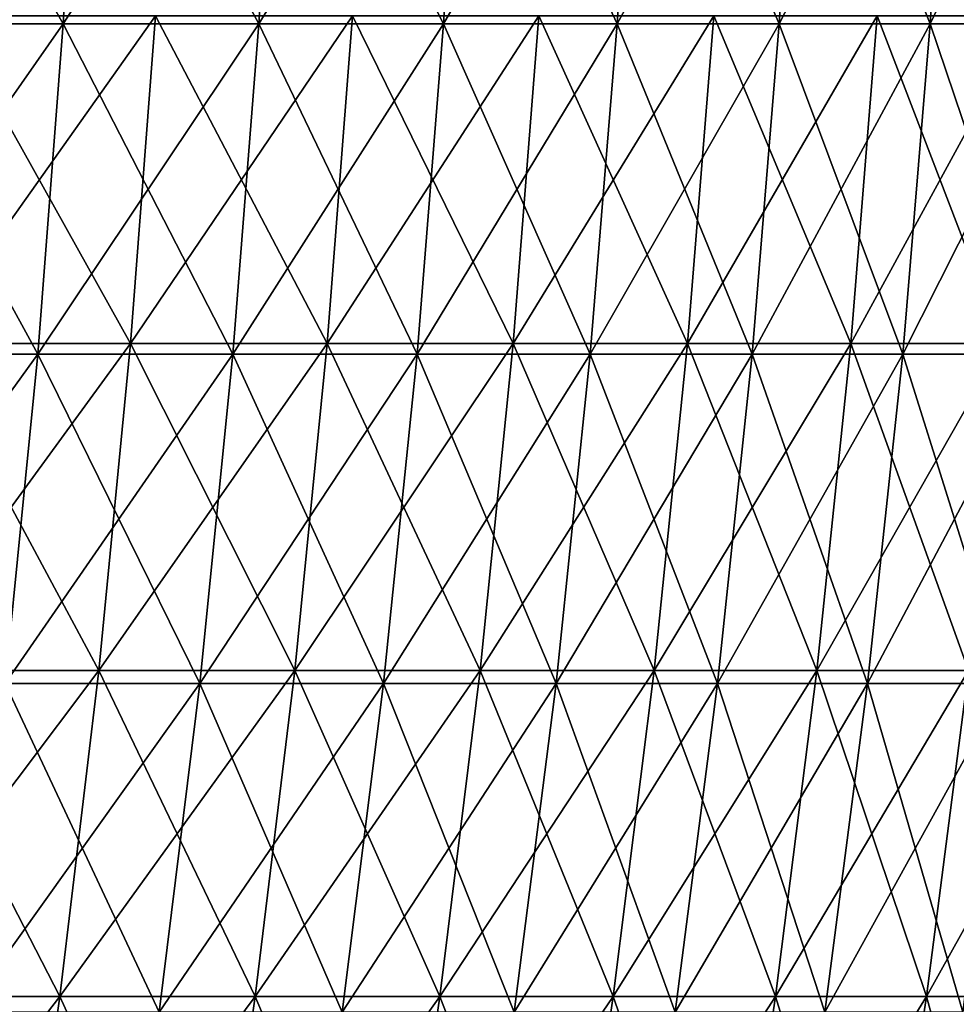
# Model space of a CAD drawing. Header units: millimetres. Extents: x -250 to 250, y 3898 to 4150.
# Tile 555 of 558: x 213 to 231, y 4113 to 4131. Entities that reach past the tile are written whole.
import ezdxf

# ---------------------------------------------------------------- set-up
doc = ezdxf.new("R2010")
doc.units = ezdxf.units.MM
doc.header["$LTSCALE"] = 5.599365
for name, color, linetype in [('2', 7, 'CONTINUOUS'), ('3', 7, 'CONTINUOUS'), ('4', 7, 'CONTINUOUS'), ('5', 7, 'CONTINUOUS')]:
    doc.layers.add(name, color=color, linetype=linetype)

msp = doc.modelspace()

# ---------------------------------------------------------------- linework, layer by layer
at = {"layer": '2', "color": 251, "linetype": 'Continuous', "true_color": 0x504f50}
for points in [[(215.43, 4125.107, -124.379), (211.498, 4125.107, -130.954), (215.901, 4131.318, -124.65), (215.43, 4125.107, -124.379)], [(215.901, 4131.318, -124.65), (211.498, 4125.107, -130.954), (211.96, 4131.318, -131.24), (215.901, 4131.318, -124.65)], [(219.158, 4125.107, -117.686), (215.43, 4125.107, -124.379), (219.637, 4131.318, -117.943), (219.158, 4125.107, -117.686)], [(219.637, 4131.318, -117.943), (215.43, 4125.107, -124.379), (215.901, 4131.318, -124.65), (219.637, 4131.318, -117.943)], [(222.679, 4125.107, -110.881), (219.158, 4125.107, -117.686), (223.165, 4131.318, -111.123), (222.679, 4125.107, -110.881)], [(223.165, 4131.318, -111.123), (219.158, 4125.107, -117.686), (219.637, 4131.318, -117.943), (223.165, 4131.318, -111.123)], [(225.988, 4125.107, -103.971), (222.679, 4125.107, -110.881), (226.481, 4131.318, -104.198), (225.988, 4125.107, -103.971)], [(226.481, 4131.318, -104.198), (222.679, 4125.107, -110.881), (223.165, 4131.318, -111.123), (226.481, 4131.318, -104.198)], [(229.082, 4125.107, -96.962), (225.988, 4125.107, -103.971), (229.583, 4131.318, -97.174), (229.082, 4125.107, -96.962)], [(229.583, 4131.318, -97.174), (225.988, 4125.107, -103.971), (226.481, 4131.318, -104.198), (229.583, 4131.318, -97.174)], [(231.96, 4125.107, -89.862), (229.082, 4125.107, -96.962), (232.466, 4131.318, -90.058), (231.96, 4125.107, -89.862)], [(232.466, 4131.318, -90.058), (229.082, 4125.107, -96.962), (229.583, 4131.318, -97.174), (232.466, 4131.318, -90.058)], [(214.826, 4118.911, -124.03), (210.904, 4118.911, -130.586), (215.43, 4125.107, -124.379), (214.826, 4118.911, -124.03)], [(215.43, 4125.107, -124.379), (210.904, 4118.911, -130.586), (211.498, 4125.107, -130.954), (215.43, 4125.107, -124.379)], [(218.543, 4118.911, -117.355), (214.826, 4118.911, -124.03), (219.158, 4125.107, -117.686), (218.543, 4118.911, -117.355)], [(219.158, 4125.107, -117.686), (214.826, 4118.911, -124.03), (215.43, 4125.107, -124.379), (219.158, 4125.107, -117.686)], [(222.054, 4118.911, -110.57), (218.543, 4118.911, -117.355), (222.679, 4125.107, -110.881), (222.054, 4118.911, -110.57)], [(222.679, 4125.107, -110.881), (218.543, 4118.911, -117.355), (219.158, 4125.107, -117.686), (222.679, 4125.107, -110.881)], [(225.353, 4118.911, -103.679), (222.054, 4118.911, -110.57), (225.988, 4125.107, -103.971), (225.353, 4118.911, -103.679)], [(225.988, 4125.107, -103.971), (222.054, 4118.911, -110.57), (222.679, 4125.107, -110.881), (225.988, 4125.107, -103.971)], [(228.439, 4118.911, -96.69), (225.353, 4118.911, -103.679), (229.082, 4125.107, -96.962), (228.439, 4118.911, -96.69)], [(229.082, 4125.107, -96.962), (225.353, 4118.911, -103.679), (225.988, 4125.107, -103.971), (229.082, 4125.107, -96.962)], [(231.308, 4118.911, -89.609), (228.439, 4118.911, -96.69), (231.96, 4125.107, -89.862), (231.308, 4118.911, -89.609)], [(231.96, 4125.107, -89.862), (228.439, 4118.911, -96.69), (229.082, 4125.107, -96.962), (231.96, 4125.107, -89.862)], [(214.087, 4112.734, -123.603), (210.18, 4112.734, -130.138), (214.826, 4118.911, -124.03), (214.087, 4112.734, -123.603)], [(214.826, 4118.911, -124.03), (210.18, 4112.734, -130.138), (210.904, 4118.911, -130.586), (214.826, 4118.911, -124.03)], [(217.792, 4112.734, -116.952), (214.087, 4112.734, -123.603), (218.543, 4118.911, -117.355), (217.792, 4112.734, -116.952)], [(218.543, 4118.911, -117.355), (214.087, 4112.734, -123.603), (214.826, 4118.911, -124.03), (218.543, 4118.911, -117.355)], [(221.291, 4112.734, -110.19), (217.792, 4112.734, -116.952), (222.054, 4118.911, -110.57), (221.291, 4112.734, -110.19)], [(222.054, 4118.911, -110.57), (217.792, 4112.734, -116.952), (218.543, 4118.911, -117.355), (222.054, 4118.911, -110.57)], [(224.579, 4112.734, -103.323), (221.291, 4112.734, -110.19), (225.353, 4118.911, -103.679), (224.579, 4112.734, -103.323)], [(225.353, 4118.911, -103.679), (221.291, 4112.734, -110.19), (222.054, 4118.911, -110.57), (225.353, 4118.911, -103.679)], [(227.654, 4112.734, -96.358), (224.579, 4112.734, -103.323), (228.439, 4118.911, -96.69), (227.654, 4112.734, -96.358)], [(228.439, 4118.911, -96.69), (224.579, 4112.734, -103.323), (225.353, 4118.911, -103.679), (228.439, 4118.911, -96.69)], [(230.514, 4112.734, -89.301), (227.654, 4112.734, -96.358), (231.308, 4118.911, -89.609), (230.514, 4112.734, -89.301)], [(231.308, 4118.911, -89.609), (227.654, 4112.734, -96.358), (228.439, 4118.911, -96.69), (231.308, 4118.911, -89.609)], [(233.154, 4112.734, -82.16), (230.514, 4112.734, -89.301), (233.958, 4118.911, -82.444), (233.154, 4112.734, -82.16)], [(233.958, 4118.911, -82.444), (230.514, 4112.734, -89.301), (231.308, 4118.911, -89.609), (233.958, 4118.911, -82.444)], [(213.216, 4106.581, -123.1), (209.324, 4106.581, -129.608), (214.087, 4112.734, -123.603), (213.216, 4106.581, -123.1)], [(214.087, 4112.734, -123.603), (209.324, 4106.581, -129.608), (210.18, 4112.734, -130.138), (214.087, 4112.734, -123.603)], [(216.906, 4106.581, -116.476), (213.216, 4106.581, -123.1), (217.792, 4112.734, -116.952), (216.906, 4106.581, -116.476)], [(217.792, 4112.734, -116.952), (213.216, 4106.581, -123.1), (214.087, 4112.734, -123.603), (217.792, 4112.734, -116.952)], [(220.39, 4106.581, -109.741), (216.906, 4106.581, -116.476), (221.291, 4112.734, -110.19), (220.39, 4106.581, -109.741)], [(221.291, 4112.734, -110.19), (216.906, 4106.581, -116.476), (217.792, 4112.734, -116.952), (221.291, 4112.734, -110.19)], [(223.665, 4106.581, -102.902), (220.39, 4106.581, -109.741), (224.579, 4112.734, -103.323), (223.665, 4106.581, -102.902)], [(224.579, 4112.734, -103.323), (220.39, 4106.581, -109.741), (221.291, 4112.734, -110.19), (224.579, 4112.734, -103.323)], [(226.728, 4106.581, -95.966), (223.665, 4106.581, -102.902), (227.654, 4112.734, -96.358), (226.728, 4106.581, -95.966)], [(227.654, 4112.734, -96.358), (223.665, 4106.581, -102.902), (224.579, 4112.734, -103.323), (227.654, 4112.734, -96.358)], [(229.575, 4106.581, -88.938), (226.728, 4106.581, -95.966), (230.514, 4112.734, -89.301), (229.575, 4106.581, -88.938)], [(230.514, 4112.734, -89.301), (226.728, 4106.581, -95.966), (227.654, 4112.734, -96.358), (230.514, 4112.734, -89.301)], [(232.205, 4106.581, -81.826), (229.575, 4106.581, -88.938), (233.154, 4112.734, -82.16), (232.205, 4106.581, -81.826)], [(233.154, 4112.734, -82.16), (229.575, 4106.581, -88.938), (230.514, 4112.734, -89.301), (233.154, 4112.734, -82.16)]]:
    msp.add_3dface(points, dxfattribs=at)
at = {"layer": '3', "color": 251, "linetype": 'Continuous', "true_color": 0x504f50}
for points in [[(211.498, 4125.107, 130.954), (215.43, 4125.107, 124.379), (211.96, 4131.318, 131.24), (211.498, 4125.107, 130.954)], [(211.96, 4131.318, 131.24), (215.43, 4125.107, 124.379), (215.901, 4131.318, 124.65), (211.96, 4131.318, 131.24)], [(215.43, 4125.107, 124.379), (219.158, 4125.107, 117.686), (215.901, 4131.318, 124.65), (215.43, 4125.107, 124.379)], [(215.901, 4131.318, 124.65), (219.158, 4125.107, 117.686), (219.637, 4131.318, 117.943), (215.901, 4131.318, 124.65)], [(219.158, 4125.107, 117.686), (222.679, 4125.107, 110.881), (219.637, 4131.318, 117.943), (219.158, 4125.107, 117.686)], [(219.637, 4131.318, 117.943), (222.679, 4125.107, 110.881), (223.165, 4131.318, 111.123), (219.637, 4131.318, 117.943)], [(222.679, 4125.107, 110.881), (225.988, 4125.107, 103.971), (223.165, 4131.318, 111.123), (222.679, 4125.107, 110.881)], [(223.165, 4131.318, 111.123), (225.988, 4125.107, 103.971), (226.481, 4131.318, 104.198), (223.165, 4131.318, 111.123)], [(225.988, 4125.107, 103.971), (229.082, 4125.107, 96.962), (226.481, 4131.318, 104.198), (225.988, 4125.107, 103.971)], [(226.481, 4131.318, 104.198), (229.082, 4125.107, 96.962), (229.583, 4131.318, 97.174), (226.481, 4131.318, 104.198)], [(229.082, 4125.107, 96.962), (231.96, 4125.107, 89.862), (229.583, 4131.318, 97.174), (229.082, 4125.107, 96.962)], [(229.583, 4131.318, 97.174), (231.96, 4125.107, 89.862), (232.466, 4131.318, 90.058), (229.583, 4131.318, 97.174)], [(210.904, 4118.911, 130.586), (214.826, 4118.911, 124.03), (211.498, 4125.107, 130.954), (210.904, 4118.911, 130.586)], [(211.498, 4125.107, 130.954), (214.826, 4118.911, 124.03), (215.43, 4125.107, 124.379), (211.498, 4125.107, 130.954)], [(214.826, 4118.911, 124.03), (218.543, 4118.911, 117.355), (215.43, 4125.107, 124.379), (214.826, 4118.911, 124.03)], [(215.43, 4125.107, 124.379), (218.543, 4118.911, 117.355), (219.158, 4125.107, 117.686), (215.43, 4125.107, 124.379)], [(218.543, 4118.911, 117.355), (222.054, 4118.911, 110.57), (219.158, 4125.107, 117.686), (218.543, 4118.911, 117.355)], [(219.158, 4125.107, 117.686), (222.054, 4118.911, 110.57), (222.679, 4125.107, 110.881), (219.158, 4125.107, 117.686)], [(222.054, 4118.911, 110.57), (225.353, 4118.911, 103.679), (222.679, 4125.107, 110.881), (222.054, 4118.911, 110.57)], [(222.679, 4125.107, 110.881), (225.353, 4118.911, 103.679), (225.988, 4125.107, 103.971), (222.679, 4125.107, 110.881)], [(225.353, 4118.911, 103.679), (228.439, 4118.911, 96.69), (225.988, 4125.107, 103.971), (225.353, 4118.911, 103.679)], [(225.988, 4125.107, 103.971), (228.439, 4118.911, 96.69), (229.082, 4125.107, 96.962), (225.988, 4125.107, 103.971)], [(228.439, 4118.911, 96.69), (231.308, 4118.911, 89.609), (229.082, 4125.107, 96.962), (228.439, 4118.911, 96.69)], [(229.082, 4125.107, 96.962), (231.308, 4118.911, 89.609), (231.96, 4125.107, 89.862), (229.082, 4125.107, 96.962)], [(210.18, 4112.734, 130.138), (214.087, 4112.734, 123.603), (210.904, 4118.911, 130.586), (210.18, 4112.734, 130.138)], [(210.904, 4118.911, 130.586), (214.087, 4112.734, 123.603), (214.826, 4118.911, 124.03), (210.904, 4118.911, 130.586)], [(214.087, 4112.734, 123.603), (217.792, 4112.734, 116.952), (214.826, 4118.911, 124.03), (214.087, 4112.734, 123.603)], [(214.826, 4118.911, 124.03), (217.792, 4112.734, 116.952), (218.543, 4118.911, 117.355), (214.826, 4118.911, 124.03)], [(217.792, 4112.734, 116.952), (221.291, 4112.734, 110.19), (218.543, 4118.911, 117.355), (217.792, 4112.734, 116.952)], [(218.543, 4118.911, 117.355), (221.291, 4112.734, 110.19), (222.054, 4118.911, 110.57), (218.543, 4118.911, 117.355)], [(221.291, 4112.734, 110.19), (224.579, 4112.734, 103.323), (222.054, 4118.911, 110.57), (221.291, 4112.734, 110.19)], [(222.054, 4118.911, 110.57), (224.579, 4112.734, 103.323), (225.353, 4118.911, 103.679), (222.054, 4118.911, 110.57)], [(224.579, 4112.734, 103.323), (227.654, 4112.734, 96.358), (225.353, 4118.911, 103.679), (224.579, 4112.734, 103.323)], [(225.353, 4118.911, 103.679), (227.654, 4112.734, 96.358), (228.439, 4118.911, 96.69), (225.353, 4118.911, 103.679)], [(227.654, 4112.734, 96.358), (230.514, 4112.734, 89.301), (228.439, 4118.911, 96.69), (227.654, 4112.734, 96.358)], [(228.439, 4118.911, 96.69), (230.514, 4112.734, 89.301), (231.308, 4118.911, 89.609), (228.439, 4118.911, 96.69)], [(230.514, 4112.734, 89.301), (233.154, 4112.734, 82.16), (231.308, 4118.911, 89.609), (230.514, 4112.734, 89.301)], [(210.18, 4112.734, 130.138), (213.216, 4106.581, 123.1), (214.087, 4112.734, 123.603), (210.18, 4112.734, 130.138)], [(213.216, 4106.581, 123.1), (216.906, 4106.581, 116.476), (214.087, 4112.734, 123.603), (213.216, 4106.581, 123.1)], [(214.087, 4112.734, 123.603), (216.906, 4106.581, 116.476), (217.792, 4112.734, 116.952), (214.087, 4112.734, 123.603)], [(216.906, 4106.581, 116.476), (220.39, 4106.581, 109.741), (217.792, 4112.734, 116.952), (216.906, 4106.581, 116.476)], [(217.792, 4112.734, 116.952), (220.39, 4106.581, 109.741), (221.291, 4112.734, 110.19), (217.792, 4112.734, 116.952)], [(220.39, 4106.581, 109.741), (223.665, 4106.581, 102.902), (221.291, 4112.734, 110.19), (220.39, 4106.581, 109.741)], [(221.291, 4112.734, 110.19), (223.665, 4106.581, 102.902), (224.579, 4112.734, 103.323), (221.291, 4112.734, 110.19)], [(223.665, 4106.581, 102.902), (226.728, 4106.581, 95.966), (224.579, 4112.734, 103.323), (223.665, 4106.581, 102.902)], [(224.579, 4112.734, 103.323), (226.728, 4106.581, 95.966), (227.654, 4112.734, 96.358), (224.579, 4112.734, 103.323)], [(226.728, 4106.581, 95.966), (229.575, 4106.581, 88.938), (227.654, 4112.734, 96.358), (226.728, 4106.581, 95.966)], [(227.654, 4112.734, 96.358), (229.575, 4106.581, 88.938), (230.514, 4112.734, 89.301), (227.654, 4112.734, 96.358)], [(229.575, 4106.581, 88.938), (232.205, 4106.581, 81.826), (230.514, 4112.734, 89.301), (229.575, 4106.581, 88.938)], [(230.514, 4112.734, 89.301), (232.205, 4106.581, 81.826), (233.154, 4112.734, 82.16), (230.514, 4112.734, 89.301)]]:
    msp.add_3dface(points, dxfattribs=at)
at = {"layer": '4', "color": 155, "linetype": 'Continuous', "true_color": 0x4a708c}
for points in [[(214.154, 4131.167, 123.642), (210.245, 4131.167, 130.178), (214.499, 4137.44, 123.841), (214.154, 4131.167, 123.642)], [(214.499, 4137.44, 123.841), (210.245, 4131.167, 130.178), (210.583, 4137.44, 130.388), (214.499, 4137.44, 123.841)], [(217.86, 4131.167, 116.988), (214.154, 4131.167, 123.642), (218.211, 4137.44, 117.177), (217.86, 4131.167, 116.988)], [(218.211, 4137.44, 117.177), (214.154, 4131.167, 123.642), (214.499, 4137.44, 123.841), (218.211, 4137.44, 117.177)], [(221.359, 4131.167, 110.224), (217.86, 4131.167, 116.988), (221.716, 4137.44, 110.401), (221.359, 4131.167, 110.224)], [(221.716, 4137.44, 110.401), (217.86, 4131.167, 116.988), (218.211, 4137.44, 117.177), (221.716, 4137.44, 110.401)], [(224.649, 4131.167, 103.355), (221.359, 4131.167, 110.224), (225.01, 4137.44, 103.521), (224.649, 4131.167, 103.355)], [(225.01, 4137.44, 103.521), (221.359, 4131.167, 110.224), (221.716, 4137.44, 110.401), (225.01, 4137.44, 103.521)], [(227.725, 4131.167, 96.388), (224.649, 4131.167, 103.355), (228.091, 4137.44, 96.543), (227.725, 4131.167, 96.388)], [(228.091, 4137.44, 96.543), (224.649, 4131.167, 103.355), (225.01, 4137.44, 103.521), (228.091, 4137.44, 96.543)], [(230.585, 4131.167, 89.329), (227.725, 4131.167, 96.388), (230.956, 4137.44, 89.473), (230.585, 4131.167, 89.329)], [(230.956, 4137.44, 89.473), (227.725, 4131.167, 96.388), (228.091, 4137.44, 96.543), (230.956, 4137.44, 89.473)], [(233.227, 4131.167, 82.186), (230.585, 4131.167, 89.329), (233.602, 4137.44, 82.318), (233.227, 4131.167, 82.186)], [(233.602, 4137.44, 82.318), (230.585, 4131.167, 89.329), (230.956, 4137.44, 89.473), (233.602, 4137.44, 82.318)], [(213.672, 4124.906, 123.364), (209.772, 4124.906, 129.885), (214.154, 4131.167, 123.642), (213.672, 4124.906, 123.364)], [(214.154, 4131.167, 123.642), (209.772, 4124.906, 129.885), (210.245, 4131.167, 130.178), (214.154, 4131.167, 123.642)], [(217.37, 4124.906, 116.725), (213.672, 4124.906, 123.364), (217.86, 4131.167, 116.988), (217.37, 4124.906, 116.725)], [(217.86, 4131.167, 116.988), (213.672, 4124.906, 123.364), (214.154, 4131.167, 123.642), (217.86, 4131.167, 116.988)], [(220.861, 4124.906, 109.976), (217.37, 4124.906, 116.725), (221.359, 4131.167, 110.224), (220.861, 4124.906, 109.976)], [(221.359, 4131.167, 110.224), (217.37, 4124.906, 116.725), (217.86, 4131.167, 116.988), (221.359, 4131.167, 110.224)], [(224.143, 4124.906, 103.122), (220.861, 4124.906, 109.976), (224.649, 4131.167, 103.355), (224.143, 4124.906, 103.122)], [(224.649, 4131.167, 103.355), (220.861, 4124.906, 109.976), (221.359, 4131.167, 110.224), (224.649, 4131.167, 103.355)], [(227.212, 4124.906, 96.171), (224.143, 4124.906, 103.122), (227.725, 4131.167, 96.388), (227.212, 4124.906, 96.171)], [(227.725, 4131.167, 96.388), (224.143, 4124.906, 103.122), (224.649, 4131.167, 103.355), (227.725, 4131.167, 96.388)], [(230.066, 4124.906, 89.128), (227.212, 4124.906, 96.171), (230.585, 4131.167, 89.329), (230.066, 4124.906, 89.128)], [(230.585, 4131.167, 89.329), (227.212, 4124.906, 96.171), (227.725, 4131.167, 96.388), (230.585, 4131.167, 89.329)], [(232.702, 4124.906, 82.001), (230.066, 4124.906, 89.128), (233.227, 4131.167, 82.186), (232.702, 4124.906, 82.001)], [(233.227, 4131.167, 82.186), (230.066, 4124.906, 89.128), (230.585, 4131.167, 89.329), (233.227, 4131.167, 82.186)], [(213.053, 4118.661, 123.006), (209.164, 4118.661, 129.509), (213.672, 4124.906, 123.364), (213.053, 4118.661, 123.006)], [(213.672, 4124.906, 123.364), (209.164, 4118.661, 129.509), (209.772, 4124.906, 129.885), (213.672, 4124.906, 123.364)], [(216.739, 4118.661, 116.387), (213.053, 4118.661, 123.006), (217.37, 4124.906, 116.725), (216.739, 4118.661, 116.387)], [(217.37, 4124.906, 116.725), (213.053, 4118.661, 123.006), (213.672, 4124.906, 123.364), (217.37, 4124.906, 116.725)], [(220.221, 4118.661, 109.657), (216.739, 4118.661, 116.387), (220.861, 4124.906, 109.976), (220.221, 4118.661, 109.657)], [(220.861, 4124.906, 109.976), (216.739, 4118.661, 116.387), (217.37, 4124.906, 116.725), (220.861, 4124.906, 109.976)], [(223.493, 4118.661, 102.823), (220.221, 4118.661, 109.657), (224.143, 4124.906, 103.122), (223.493, 4118.661, 102.823)], [(224.143, 4124.906, 103.122), (220.221, 4118.661, 109.657), (220.861, 4124.906, 109.976), (224.143, 4124.906, 103.122)], [(226.554, 4118.661, 95.892), (223.493, 4118.661, 102.823), (227.212, 4124.906, 96.171), (226.554, 4118.661, 95.892)], [(227.212, 4124.906, 96.171), (223.493, 4118.661, 102.823), (224.143, 4124.906, 103.122), (227.212, 4124.906, 96.171)], [(229.399, 4118.661, 88.87), (226.554, 4118.661, 95.892), (230.066, 4124.906, 89.128), (229.399, 4118.661, 88.87)], [(230.066, 4124.906, 89.128), (226.554, 4118.661, 95.892), (227.212, 4124.906, 96.171), (230.066, 4124.906, 89.128)], [(232.027, 4118.661, 81.763), (229.399, 4118.661, 88.87), (232.702, 4124.906, 82.001), (232.027, 4118.661, 81.763)], [(232.702, 4124.906, 82.001), (229.399, 4118.661, 88.87), (230.066, 4124.906, 89.128), (232.702, 4124.906, 82.001)], [(215.97, 4112.436, 115.974), (212.296, 4112.436, 122.569), (216.739, 4118.661, 116.387), (215.97, 4112.436, 115.974)], [(216.739, 4118.661, 116.387), (212.296, 4112.436, 122.569), (213.053, 4118.661, 123.006), (216.739, 4118.661, 116.387)], [(219.439, 4112.436, 109.268), (215.97, 4112.436, 115.974), (220.221, 4118.661, 109.657), (219.439, 4112.436, 109.268)], [(220.221, 4118.661, 109.657), (215.97, 4112.436, 115.974), (216.739, 4118.661, 116.387), (220.221, 4118.661, 109.657)], [(222.7, 4112.436, 102.458), (219.439, 4112.436, 109.268), (223.493, 4118.661, 102.823), (222.7, 4112.436, 102.458)], [(223.493, 4118.661, 102.823), (219.439, 4112.436, 109.268), (220.221, 4118.661, 109.657), (223.493, 4118.661, 102.823)], [(225.75, 4112.436, 95.552), (222.7, 4112.436, 102.458), (226.554, 4118.661, 95.892), (225.75, 4112.436, 95.552)], [(226.554, 4118.661, 95.892), (222.7, 4112.436, 102.458), (223.493, 4118.661, 102.823), (226.554, 4118.661, 95.892)], [(228.585, 4112.436, 88.554), (225.75, 4112.436, 95.552), (229.399, 4118.661, 88.87), (228.585, 4112.436, 88.554)], [(229.399, 4118.661, 88.87), (225.75, 4112.436, 95.552), (226.554, 4118.661, 95.892), (229.399, 4118.661, 88.87)], [(231.204, 4112.436, 81.473), (228.585, 4112.436, 88.554), (232.027, 4118.661, 81.763), (231.204, 4112.436, 81.473)], [(232.027, 4118.661, 81.763), (228.585, 4112.436, 88.554), (229.399, 4118.661, 88.87), (232.027, 4118.661, 81.763)]]:
    msp.add_3dface(points, dxfattribs=at)
at = {"layer": '5', "color": 155, "linetype": 'Continuous', "true_color": 0x4a708c}
for points in [[(210.245, 4131.167, -130.178), (214.154, 4131.167, -123.642), (210.583, 4137.44, -130.388), (210.245, 4131.167, -130.178)], [(210.583, 4137.44, -130.388), (214.154, 4131.167, -123.642), (214.499, 4137.44, -123.841), (210.583, 4137.44, -130.388)], [(214.154, 4131.167, -123.642), (217.86, 4131.167, -116.988), (214.499, 4137.44, -123.841), (214.154, 4131.167, -123.642)], [(214.499, 4137.44, -123.841), (217.86, 4131.167, -116.988), (218.211, 4137.44, -117.177), (214.499, 4137.44, -123.841)], [(217.86, 4131.167, -116.988), (221.359, 4131.167, -110.224), (218.211, 4137.44, -117.177), (217.86, 4131.167, -116.988)], [(218.211, 4137.44, -117.177), (221.359, 4131.167, -110.224), (221.716, 4137.44, -110.401), (218.211, 4137.44, -117.177)], [(221.359, 4131.167, -110.224), (224.649, 4131.167, -103.355), (221.716, 4137.44, -110.401), (221.359, 4131.167, -110.224)], [(221.716, 4137.44, -110.401), (224.649, 4131.167, -103.355), (225.01, 4137.44, -103.521), (221.716, 4137.44, -110.401)], [(224.649, 4131.167, -103.355), (227.725, 4131.167, -96.388), (225.01, 4137.44, -103.521), (224.649, 4131.167, -103.355)], [(225.01, 4137.44, -103.521), (227.725, 4131.167, -96.388), (228.091, 4137.44, -96.543), (225.01, 4137.44, -103.521)], [(227.725, 4131.167, -96.388), (230.585, 4131.167, -89.329), (228.091, 4137.44, -96.543), (227.725, 4131.167, -96.388)], [(228.091, 4137.44, -96.543), (230.585, 4131.167, -89.329), (230.956, 4137.44, -89.473), (228.091, 4137.44, -96.543)], [(230.585, 4131.167, -89.329), (233.227, 4131.167, -82.186), (230.956, 4137.44, -89.473), (230.585, 4131.167, -89.329)], [(230.956, 4137.44, -89.473), (233.227, 4131.167, -82.186), (233.602, 4137.44, -82.318), (230.956, 4137.44, -89.473)], [(209.772, 4124.906, -129.885), (213.672, 4124.906, -123.364), (210.245, 4131.167, -130.178), (209.772, 4124.906, -129.885)], [(210.245, 4131.167, -130.178), (213.672, 4124.906, -123.364), (214.154, 4131.167, -123.642), (210.245, 4131.167, -130.178)], [(213.672, 4124.906, -123.364), (217.37, 4124.906, -116.725), (214.154, 4131.167, -123.642), (213.672, 4124.906, -123.364)], [(214.154, 4131.167, -123.642), (217.37, 4124.906, -116.725), (217.86, 4131.167, -116.988), (214.154, 4131.167, -123.642)], [(217.37, 4124.906, -116.725), (220.861, 4124.906, -109.976), (217.86, 4131.167, -116.988), (217.37, 4124.906, -116.725)], [(217.86, 4131.167, -116.988), (220.861, 4124.906, -109.976), (221.359, 4131.167, -110.224), (217.86, 4131.167, -116.988)], [(220.861, 4124.906, -109.976), (224.143, 4124.906, -103.122), (221.359, 4131.167, -110.224), (220.861, 4124.906, -109.976)], [(221.359, 4131.167, -110.224), (224.143, 4124.906, -103.122), (224.649, 4131.167, -103.355), (221.359, 4131.167, -110.224)], [(224.143, 4124.906, -103.122), (227.212, 4124.906, -96.171), (224.649, 4131.167, -103.355), (224.143, 4124.906, -103.122)], [(224.649, 4131.167, -103.355), (227.212, 4124.906, -96.171), (227.725, 4131.167, -96.388), (224.649, 4131.167, -103.355)], [(227.212, 4124.906, -96.171), (230.066, 4124.906, -89.128), (227.725, 4131.167, -96.388), (227.212, 4124.906, -96.171)], [(227.725, 4131.167, -96.388), (230.066, 4124.906, -89.128), (230.585, 4131.167, -89.329), (227.725, 4131.167, -96.388)], [(230.066, 4124.906, -89.128), (232.702, 4124.906, -82.001), (230.585, 4131.167, -89.329), (230.066, 4124.906, -89.128)], [(230.585, 4131.167, -89.329), (232.702, 4124.906, -82.001), (233.227, 4131.167, -82.186), (230.585, 4131.167, -89.329)], [(209.772, 4124.906, -129.885), (213.053, 4118.661, -123.006), (213.672, 4124.906, -123.364), (209.772, 4124.906, -129.885)], [(213.053, 4118.661, -123.006), (216.739, 4118.661, -116.387), (213.672, 4124.906, -123.364), (213.053, 4118.661, -123.006)], [(213.672, 4124.906, -123.364), (216.739, 4118.661, -116.387), (217.37, 4124.906, -116.725), (213.672, 4124.906, -123.364)], [(216.739, 4118.661, -116.387), (220.221, 4118.661, -109.657), (217.37, 4124.906, -116.725), (216.739, 4118.661, -116.387)], [(217.37, 4124.906, -116.725), (220.221, 4118.661, -109.657), (220.861, 4124.906, -109.976), (217.37, 4124.906, -116.725)], [(220.221, 4118.661, -109.657), (223.493, 4118.661, -102.823), (220.861, 4124.906, -109.976), (220.221, 4118.661, -109.657)], [(220.861, 4124.906, -109.976), (223.493, 4118.661, -102.823), (224.143, 4124.906, -103.122), (220.861, 4124.906, -109.976)], [(223.493, 4118.661, -102.823), (226.554, 4118.661, -95.892), (224.143, 4124.906, -103.122), (223.493, 4118.661, -102.823)], [(224.143, 4124.906, -103.122), (226.554, 4118.661, -95.892), (227.212, 4124.906, -96.171), (224.143, 4124.906, -103.122)], [(226.554, 4118.661, -95.892), (229.399, 4118.661, -88.87), (227.212, 4124.906, -96.171), (226.554, 4118.661, -95.892)], [(227.212, 4124.906, -96.171), (229.399, 4118.661, -88.87), (230.066, 4124.906, -89.128), (227.212, 4124.906, -96.171)], [(229.399, 4118.661, -88.87), (232.027, 4118.661, -81.763), (230.066, 4124.906, -89.128), (229.399, 4118.661, -88.87)], [(230.066, 4124.906, -89.128), (232.027, 4118.661, -81.763), (232.702, 4124.906, -82.001), (230.066, 4124.906, -89.128)], [(212.296, 4112.436, -122.569), (215.97, 4112.436, -115.974), (213.053, 4118.661, -123.006), (212.296, 4112.436, -122.569)], [(213.053, 4118.661, -123.006), (215.97, 4112.436, -115.974), (216.739, 4118.661, -116.387), (213.053, 4118.661, -123.006)], [(215.97, 4112.436, -115.974), (219.439, 4112.436, -109.268), (216.739, 4118.661, -116.387), (215.97, 4112.436, -115.974)], [(216.739, 4118.661, -116.387), (219.439, 4112.436, -109.268), (220.221, 4118.661, -109.657), (216.739, 4118.661, -116.387)], [(219.439, 4112.436, -109.268), (222.7, 4112.436, -102.458), (220.221, 4118.661, -109.657), (219.439, 4112.436, -109.268)], [(220.221, 4118.661, -109.657), (222.7, 4112.436, -102.458), (223.493, 4118.661, -102.823), (220.221, 4118.661, -109.657)], [(222.7, 4112.436, -102.458), (225.75, 4112.436, -95.552), (223.493, 4118.661, -102.823), (222.7, 4112.436, -102.458)], [(223.493, 4118.661, -102.823), (225.75, 4112.436, -95.552), (226.554, 4118.661, -95.892), (223.493, 4118.661, -102.823)], [(225.75, 4112.436, -95.552), (228.585, 4112.436, -88.554), (226.554, 4118.661, -95.892), (225.75, 4112.436, -95.552)], [(226.554, 4118.661, -95.892), (228.585, 4112.436, -88.554), (229.399, 4118.661, -88.87), (226.554, 4118.661, -95.892)], [(228.585, 4112.436, -88.554), (231.204, 4112.436, -81.473), (229.399, 4118.661, -88.87), (228.585, 4112.436, -88.554)], [(229.399, 4118.661, -88.87), (231.204, 4112.436, -81.473), (232.027, 4118.661, -81.763), (229.399, 4118.661, -88.87)]]:
    msp.add_3dface(points, dxfattribs=at)

doc.saveas('drawing.dxf')
